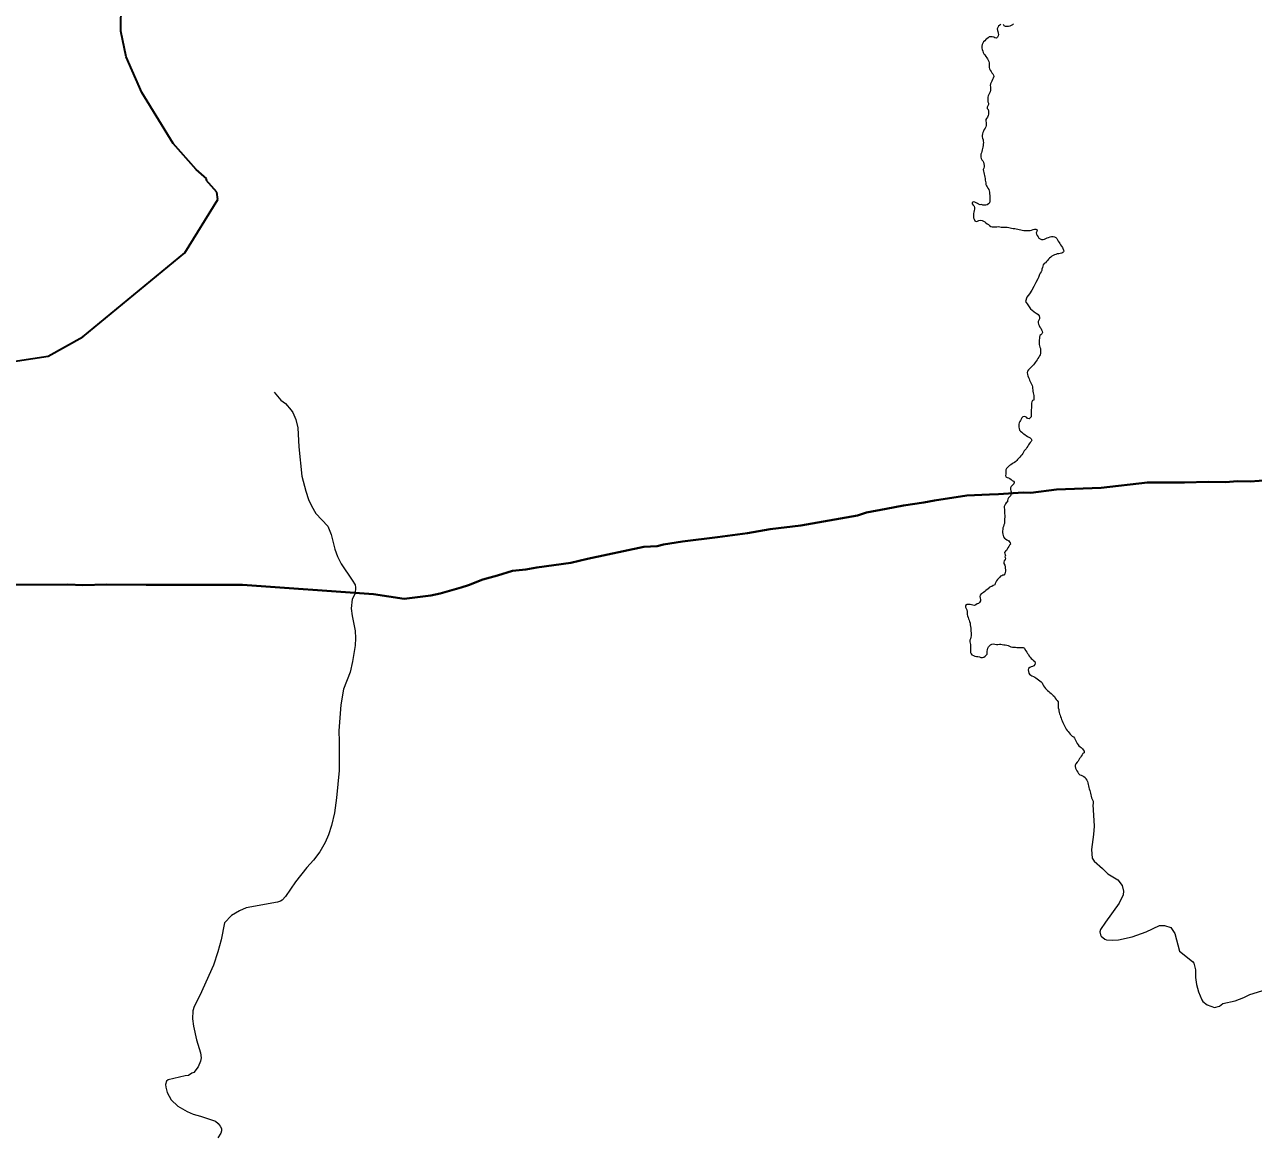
# Model space of a CAD drawing. Extents: x 553962 to 842807, y 8883888 to 9032388.
# Drawn here: x 608778 to 610929, y 8911118 to 8913066 of the extents above; entities that cross this region are included whole.
import ezdxf

# ---------------------------------------------------------------- set-up
doc = ezdxf.new("R2010")
doc.units = 0
doc.header["$LTSCALE"] = 200
doc.linetypes.add('LONG_DASH_SHORT_DASH', pattern=[9.9, 6, -1.2, 1.5, -1.2])
doc.layers.add('6', color=7, linetype='Continuous', lineweight=13)

msp = doc.modelspace()

# ---------------------------------------------------------------- linework, layer by layer
at = {"layer": '6', "linetype": 'LONG_DASH_SHORT_DASH', "lineweight": 35}
msp.add_lwpolyline([(608739.3, 8912473), (608819.6, 8912485.1), (608880, 8912519.3), (609058.8, 8912666.4), (609116.5, 8912759.3), (609114.9, 8912772.6), (609096.2, 8912793.6), (609097.3, 8912795.6), (609078.6, 8912811.8), (609038.2, 8912857.6), (608983.3, 8912946.8), (608956.3, 8913009.1), (608946.9, 8913054.2), (608947.5, 8913104.1)], dxfattribs=at)
at = {"layer": '6'}
for points in [[(610486.6, 8913066.3), (610484.7, 8913064.7), (610482.8, 8913062.8), (610481.3, 8913060.5), (610480.3, 8913058.2), (610480.7, 8913055.6), (610481.7, 8913053.3), (610482.2, 8913050.7), (610482.8, 8913048.2), (610482.2, 8913045.7), (610480.8, 8913043.5), (610478.9, 8913041.8), (610476.4, 8913042.4), (610474.2, 8913043.6), (610471.6, 8913044), (610469.1, 8913044.3), (610466.4, 8913044), (610464.5, 8913042.3), (610462.4, 8913040.8), (610460.3, 8913039.3), (610458.4, 8913037.4), (610456.6, 8913035.5), (610455.2, 8913033.2), (610454.1, 8913030.7), (610453.4, 8913027.8), (610453.2, 8913024.5), (610454.2, 8913022), (610454.9, 8913019.4), (610455.8, 8913017), (610457, 8913014.7), (610458.5, 8913012.5), (610460.3, 8913009.9), (610461.9, 8913007.7), (610463.3, 8913005.6), (610464.7, 8913003.4), (610465.7, 8913001.1), (610466.5, 8912998.6), (610466.2, 8912995.8), (610466, 8912993.3), (610466, 8912990.6), (610466.7, 8912988.2), (610468.1, 8912985.8), (610469.7, 8912983.7), (610471.1, 8912981.4), (610472.7, 8912979.4)], [(610509, 8913066.9), (610506.9, 8913065.2), (610504.8, 8913063.8), (610502.6, 8913062.7), (610500.1, 8913062.3), (610497.2, 8913062.1), (610495, 8913062.6), (610492.6, 8913063.5), (610491.2, 8913065.9)], [(610472.7, 8912979.4), (610474.1, 8912977.1), (610474.3, 8912974.6), (610473.3, 8912971.7), (610472.1, 8912969.3), (610470.7, 8912966.8), (610469.7, 8912964.4), (610468.6, 8912962), (610468.2, 8912959.3), (610468.7, 8912956.7), (610468.7, 8912954.1), (610468.7, 8912951.1), (610468.2, 8912948.2), (610466.8, 8912945.8), (610465.7, 8912943.4), (610464.4, 8912941.1), (610463.9, 8912938.6), (610463.8, 8912936), (610463.7, 8912933.4), (610464, 8912930.7), (610465.1, 8912928.2), (610465.2, 8912925.7), (610463.9, 8912923.4), (610462.9, 8912921.1), (610462.7, 8912918.6), (610464.4, 8912916.8), (610465.1, 8912914.2), (610465.1, 8912911.5), (610465, 8912908.8), (610464.4, 8912906.3), (610463.5, 8912903.5), (610461.8, 8912901.5), (610460.4, 8912899.3), (610460.5, 8912896.7), (610460.9, 8912894.1), (610461.2, 8912891.5), (610461.1, 8912889)], [(610461.1, 8912889), (610460.2, 8912886.6), (610459, 8912884.1), (610457.3, 8912881.8), (610456.1, 8912879.3), (610455.2, 8912876.8), (610454.5, 8912874.4), (610454.1, 8912871.8), (610453.8, 8912869.2), (610454.6, 8912866.6), (610455.5, 8912864), (610455.9, 8912861.6), (610456.1, 8912859), (610455.8, 8912856.5), (610455.5, 8912853.8), (610455.1, 8912851.4), (610454.6, 8912848.8), (610453.9, 8912846.3), (610453.4, 8912843.8), (610452.7, 8912841.3), (610451.9, 8912838.9), (610451.8, 8912836.3), (610451.7, 8912833.7), (610452, 8912831.1), (610453.3, 8912828.9), (610454.9, 8912826.9), (610456.1, 8912824.6), (610456.9, 8912821.9), (610457.3, 8912819.3), (610457.4, 8912816.7), (610456.8, 8912814.2), (610455.9, 8912811.8), (610456.5, 8912809.3), (610457, 8912806.7), (610457.5, 8912804.1), (610458.1, 8912801.3), (610458.6, 8912798.8), (610459, 8912796.3), (610459.4, 8912793.5), (610459.9, 8912791.1), (610460.2, 8912788.5), (610460.6, 8912785.9), (610461.6, 8912783.6), (610462.8, 8912781.4), (610464.2, 8912779.2), (610465.8, 8912777.2), (610466.5, 8912774.8), (610466.8, 8912772.2), (610467, 8912769.3), (610467.2, 8912766.7), (610467.5, 8912764), (610467.6, 8912761.4), (610467.6, 8912758.8), (610467.5, 8912756.3), (610467.1, 8912753.9), (610465.3, 8912752), (610462.9, 8912750.2), (610460.6, 8912749.4), (610457.8, 8912749.3), (610455.3, 8912749.6), (610453, 8912750.6), (610450.4, 8912750.4), (610447.8, 8912751.3), (610445.6, 8912752.5), (610443.4, 8912753.9)], [(610443.4, 8912753.9), (610441.1, 8912755), (610438.7, 8912755.7), (610436.6, 8912754.2), (610436.6, 8912751.7), (610438.3, 8912749.8), (610440, 8912747.9), (610440.5, 8912745.4), (610440.4, 8912742.7), (610440.2, 8912740), (610439.6, 8912737.5), (610438.9, 8912734.9), (610438.6, 8912732.3), (610438.6, 8912729.7), (610438.8, 8912727.2), (610439.8, 8912724.8), (610441.4, 8912722.4), (610443.5, 8912721), (610446.1, 8912721.6), (610448.4, 8912722.8), (610451.3, 8912723.1), (610453.8, 8912722.7), (610456.3, 8912721.6), (610458.5, 8912720.2), (610460.6, 8912718.7), (610462.7, 8912717), (610464.8, 8912715.6), (610466.8, 8912713.9), (610469.1, 8912712.5), (610471.6, 8912711.9), (610474.2, 8912711.9), (610476.9, 8912711.8), (610479.6, 8912711.8), (610482.2, 8912712.1), (610484.9, 8912711.5), (610487.4, 8912711), (610489.9, 8912710.8)], [(610489.9, 8912710.8), (610492.5, 8912710.9), (610495.2, 8912711.1), (610497.8, 8912711.1), (610500.5, 8912710.7), (610502.8, 8912709.7), (610505.4, 8912709.1), (610508.1, 8912708.8), (610510.9, 8912708.7), (610513.6, 8912708.4), (610516.3, 8912707.8), (610518.8, 8912707.1), (610521.4, 8912706.4), (610523.9, 8912705.7), (610526.8, 8912705.4), (610529.8, 8912705.3), (610532.6, 8912705.2), (610535.2, 8912705.2), (610537.9, 8912705.4), (610540.4, 8912706.1), (610543.1, 8912707.2), (610545.6, 8912707.8), (610548.1, 8912707.8), (610550.1, 8912706.2), (610549.6, 8912703.7), (610548.7, 8912701.3), (610549.3, 8912698.8), (610550.4, 8912696.3), (610551.8, 8912694), (610553.3, 8912691.8), (610555.4, 8912690.4), (610558, 8912689.6), (610560.6, 8912689.5), (610563.1, 8912690), (610565.4, 8912691.3), (610567.7, 8912692.3), (610570.3, 8912693.2), (610572.8, 8912693.9), (610575.6, 8912694.6), (610578.2, 8912694.7), (610580.7, 8912694.3), (610583, 8912692.9), (610584.6, 8912691), (610586, 8912688.9), (610587.2, 8912686.6), (610588.6, 8912684.5), (610589.9, 8912682.3), (610591.3, 8912680.1), (610593, 8912678.1), (610594.4, 8912675.4), (610596.4, 8912670.8)], [(610596.4, 8912670.8), (610596.7, 8912669.8), (610596.7, 8912669.2), (610596.2, 8912667.9), (610595.2, 8912666.8), (610593.2, 8912665.4), (610590.7, 8912664.7), (610588, 8912664.5), (610585.4, 8912664.6), (610583.1, 8912663.3), (610580.5, 8912662.8), (610578.3, 8912661.4), (610576.1, 8912660.1), (610573.9, 8912658.5), (610571.9, 8912656.7), (610570, 8912654.9), (610568.2, 8912652.8), (610566.5, 8912650.8), (610564.6, 8912648.9), (610562.6, 8912647.3), (610560.9, 8912645.4), (610560.2, 8912642.6), (610559.3, 8912640.2), (610558.6, 8912637.8), (610558.2, 8912635.1), (610557.1, 8912632.7), (610555.7, 8912630.5), (610554.6, 8912628), (610552.4, 8912623.1)], [(610552.4, 8912623.1), (610551.4, 8912620.9), (610547.8, 8912614.2), (610544.7, 8912607.2), (610541.2, 8912600.6), (610536.7, 8912594.4), (610532, 8912588.5), (610530, 8912581.1), (610534.2, 8912574.9), (610538.4, 8912568.3), (610544.2, 8912563.2), (610547.2, 8912561.2), (610549.8, 8912559.8), (610551.9, 8912558.4), (610554, 8912555.9), (610554.6, 8912553.2), (610554.3, 8912550.7), (610553.1, 8912548.5), (610552.2, 8912546.2), (610552.2, 8912543.7), (610552.8, 8912541.2), (610554, 8912538.7), (610555.1, 8912536.3), (610556.5, 8912534), (610558, 8912531.5), (610559, 8912529.1), (610559.4, 8912526.5), (610558.6, 8912524.2), (610556.5, 8912522.9), (610554.7, 8912521.2), (610554.1, 8912518.8), (610554.1, 8912516.3), (610554, 8912513.7), (610553.7, 8912510.7), (610553.5, 8912508.2), (610553.9, 8912505.8), (610554.4, 8912503.4), (610555.2, 8912501), (610556.1, 8912498.6), (610556.2, 8912496), (610556.2, 8912493), (610556.2, 8912490.2), (610555.4, 8912487.9), (610554.1, 8912485.7), (610553, 8912483.5), (610551.7, 8912481.1), (610550.1, 8912478.7), (610548.5, 8912476.6), (610546.9, 8912474.3), (610545.4, 8912472.3), (610543.7, 8912470.3), (610541.9, 8912468.3), (610540.2, 8912466.5), (610538.6, 8912464.7), (610536.7, 8912463.1), (610535.1, 8912461.3), (610533.5, 8912459.2), (610532.9, 8912456.7), (610533.5, 8912453.2), (610533.9, 8912450.9), (610534.8, 8912447.9), (610536, 8912445.6), (610537, 8912443.2), (610537.9, 8912440.8), (610539.3, 8912438.6), (610540.5, 8912436.4), (610541.5, 8912433.9), (610542.2, 8912431.5), (610542.3, 8912428.9), (610542.4, 8912426.3), (610542.7, 8912423.8), (610543.2, 8912421.1), (610544.1, 8912418.9), (610544.7, 8912416.2), (610544.7, 8912413.5), (610544.7, 8912410.9), (610544.2, 8912408.5), (610541.9, 8912407.6), (610540.8, 8912405.4), (610540.2, 8912403.1), (610540.1, 8912402.5), (610540.1, 8912399.6), (610540.1, 8912396.7), (610540.1, 8912394.3), (610540, 8912391.8), (610540, 8912389.2), (610540, 8912386.7), (610539.9, 8912384.2), (610539.9, 8912381.8), (610539.5, 8912379.3), (610538, 8912377.3), (610536.1, 8912375.7), (610533.5, 8912376.1), (610531.9, 8912377.9), (610529.6, 8912379), (610527.3, 8912379.6), (610524.9, 8912379.3), (610523.4, 8912377.3), (610522.3, 8912375.1), (610521.2, 8912372.9), (610519.7, 8912370.7)], [(609215.1, 8912422.5), (609227, 8912408.3), (609234.9, 8912402.6), (609244.8, 8912391), (609247.7, 8912386.6), (609253.3, 8912374.6), (609256.6, 8912360.1), (609258.3, 8912326.8), (609263.5, 8912275), (609270.4, 8912248.7), (609270.4, 8912248.7)], [(610519.7, 8912370.7), (610518.7, 8912368.5), (610518.2, 8912366.1), (610518.1, 8912363.4), (610518.1, 8912360.8), (610518.8, 8912358.4), (610519.4, 8912355.9), (610521.2, 8912353.9), (610523.2, 8912352.3), (610525.1, 8912350.6), (610527.1, 8912349.1), (610529.1, 8912347.7), (610531.2, 8912346.4), (610533.3, 8912344.8), (610535.7, 8912343.6), (610537.9, 8912342.2), (610539.6, 8912340.4), (610541, 8912338.4), (610539.6, 8912336), (610538, 8912333.9), (610536.4, 8912332.1), (610535, 8912329.9), (610533.8, 8912327.7), (610532.3, 8912325.6), (610530.8, 8912323.2), (610529.4, 8912321.2), (610527.7, 8912319.3), (610526.2, 8912317.1), (610524.9, 8912315), (610523.4, 8912312.7), (610521.8, 8912310.6), (610520.1, 8912308.6), (610518, 8912306.7), (610516.1, 8912304.6), (610514.5, 8912302.8), (610512.7, 8912300.9), (610510.5, 8912299.3), (610508.3, 8912297.9), (610506.3, 8912296.6), (610504.2, 8912295.2), (610502.1, 8912293.9), (610500.2, 8912292.1), (610498.5, 8912290.2), (610496.6, 8912288.7), (610495.3, 8912286.6), (610495.2, 8912284.2), (610495.2, 8912281.6), (610495.2, 8912278.9), (610495.1, 8912276.2), (610495.3, 8912273.8), (610497.6, 8912272.7), (610500.1, 8912272.1), (610502.5, 8912270.9), (610504.5, 8912269.4), (610506.7, 8912267.9), (610508.7, 8912266.7), (610509.8, 8912264.5), (610509.3, 8912262.1), (610507.4, 8912260.2), (610505.8, 8912258.6), (610504.5, 8912257.3), (610503.3, 8912254.8), (610503.5, 8912252.1), (610504.2, 8912249.7), (610505.5, 8912246.7)], [(609270.4, 8912248.7), (609275.3, 8912234.3), (609280.2, 8912223.2), (609288.3, 8912210), (609309.2, 8912188), (609314.9, 8912172.9), (609321, 8912147.5), (609325.7, 8912134.7), (609332.5, 8912122), (609351.8, 8912093.4), (609356.8, 8912084.8), (609357.4, 8912080.3), (609356.7, 8912070.1), (609351.6, 8912060.2), (609349.6, 8912043.7), (609351.4, 8912030.9), (609356.9, 8912004.6), (609357.4, 8911991.8), (609356.9, 8911979.1), (609352.3, 8911951.1), (609348, 8911932.2), (609336.7, 8911902.5), (609331.5, 8911874.8), (609328.2, 8911829.3), (609328.2, 8911829.3), (609329, 8911810.8), (609328.7, 8911759.8), (609324, 8911712.1), (609320.5, 8911685.7), (609315.4, 8911663.5), (609310.2, 8911647.5), (609304.3, 8911633.9), (609294.8, 8911617.4), (609284, 8911603.2), (609272.5, 8911590.4), (609252.5, 8911564.9), (609235.1, 8911539.3), (609229.2, 8911532.8), (609226.4, 8911531.1), (609220.7, 8911529.4), (609166.3, 8911519.6), (609154.3, 8911514.3), (609140.5, 8911506), (609128, 8911493.4), (609122.1, 8911463.7), (609116.8, 8911442.4), (609109, 8911419.5), (609085, 8911366.4), (609075.4, 8911347.2), (609072.7, 8911339.2), (609072.2, 8911325.1), (609073.9, 8911312.4), (609079.1, 8911288.6), (609086.3, 8911265.6), (609087.4, 8911257.2), (609086.4, 8911251.4), (609081.9, 8911241.4), (609074.4, 8911231.7), (609071, 8911230.4), (609065.2, 8911225.9), (609059.2, 8911225.7)], [(610505.5, 8912246.7), (610503.5, 8912241.1), (610501.9, 8912239.1), (610500.1, 8912237.3), (610498.8, 8912235.2), (610498.4, 8912232.7), (610498.2, 8912230.3), (610496.2, 8912228.8), (610495, 8912226.7), (610493.4, 8912224.6), (610492.6, 8912222.3), (610492.7, 8912219.8), (610493, 8912217.4), (610493, 8912214.6), (610493.3, 8912212.2), (610493.3, 8912209.2), (610493.4, 8912206.8), (610493.6, 8912206.4), (610493.6, 8912203.6), (610493, 8912200.5), (610492.9, 8912197.8), (610492.8, 8912195), (610492.8, 8912192.5), (610492.2, 8912190), (610491.2, 8912187.4), (610489.9, 8912184.6), (610489.9, 8912182), (610489.8, 8912179.4), (610489.8, 8912176.5), (610490, 8912173.9), (610490.5, 8912171.4), (610491.5, 8912168.9), (610493, 8912166.6), (610495.1, 8912165.4), (610497.3, 8912163.9), (610499.5, 8912162.7), (610499.8, 8912162.4)], [(610499.8, 8912162.4), (610501.3, 8912160.7), (610503, 8912158.8), (610503.5, 8912156.3), (610501.6, 8912154.4), (610500.4, 8912152.2), (610499, 8912150), (610497.5, 8912147.7), (610496.4, 8912145.4), (610494.6, 8912143.7), (610493.1, 8912141.6), (610493.6, 8912139.1), (610494.7, 8912136.7), (610493.6, 8912134.1), (610494.6, 8912131.7), (610494, 8912129.1), (610492.5, 8912127.1), (610492, 8912124.7), (610492.1, 8912122.4), (610493.4, 8912119.3), (610494.1, 8912116.8), (610494.3, 8912114.1), (610494.7, 8912111.5), (610494.8, 8912108.9), (610494.5, 8912106.4), (610493.5, 8912104), (610492, 8912101.9), (610490.2, 8912101.8), (610488.2, 8912101), (610486.2, 8912100.2), (610484.6, 8912098), (610482.7, 8912096.1), (610480.7, 8912094.3), (610479.3, 8912092.2), (610478.1, 8912089.9), (610477, 8912087.6), (610475.9, 8912085.2), (610473.5, 8912083.9), (610471.1, 8912082), (610468.6, 8912081.7), (610466.4, 8912080.4), (610464.5, 8912078.3), (610462.6, 8912076.7), (610460.5, 8912075.1), (610458.6, 8912073.3), (610456.6, 8912071.8), (610454.5, 8912070.2), (610452, 8912069.5), (610450.7, 8912067.2), (610450.2, 8912064.6), (610450.7, 8912061.9), (610451.3, 8912059.4), (610450.9, 8912056.9), (610449.6, 8912054.2), (610447.6, 8912052.6), (610445, 8912051.7), (610442.8, 8912050.2), (610440.6, 8912048.9), (610437.9, 8912049.2), (610435.2, 8912049.8), (610432.8, 8912050.7), (610430.2, 8912050.7), (610427.5, 8912050.5), (610424.9, 8912048.6), (610424.8, 8912045.7)], [(610424.8, 8912045.7), (610426.1, 8912043.4), (610427, 8912041), (610427.6, 8912038.5), (610427.5, 8912035.9), (610427.8, 8912033.2), (610428.3, 8912030.7), (610429.3, 8912028), (610430.3, 8912025.6), (610431.2, 8912023.1), (610432.1, 8912020.7), (610433.2, 8912017.7), (610433.2, 8912015), (610433.8, 8912012.3), (610433.9, 8912009), (610434, 8912006.4), (610434.4, 8912003.8), (610434.6, 8912001.3), (610434.6, 8911998.4), (610434.6, 8911995.9), (610434.1, 8911993.2), (610433.3, 8911990.7), (610432.7, 8911988.2), (610432.6, 8911985.5), (610432.9, 8911982.9), (610433.3, 8911980.3), (610433.7, 8911977.8), (610433.7, 8911975.2), (610433.6, 8911972.6), (610433.4, 8911969.2), (610433.4, 8911966.6), (610434.5, 8911964.3), (610436.2, 8911962.3), (610439, 8911961.4), (610441.3, 8911960.3), (610443.9, 8911959.8), (610446.6, 8911959.7), (610449.2, 8911959), (610451.8, 8911958.1), (610454.5, 8911957.9), (610457, 8911958.7), (610459.1, 8911960.1), (610460.9, 8911961.9), (610462.5, 8911963.8), (610463, 8911966.5), (610462.9, 8911969), (610463.1, 8911971.5), (610464, 8911974), (610465.1, 8911976.3), (610467, 8911978.2), (610468.8, 8911980.1), (610471.2, 8911981.3), (610473.7, 8911981.8), (610476.4, 8911981.1), (610478.9, 8911980.7), (610481.6, 8911980.8), (610484.1, 8911981.3), (610486.8, 8911981.3), (610489.2, 8911980.5), (610491.8, 8911980), (610494.3, 8911979.8), (610496.9, 8911979.6), (610499.3, 8911979.1), (610502.1, 8911977.9), (610504.4, 8911976.6), (610507.1, 8911976.2), (610509.6, 8911976), (610512.2, 8911975.8), (610514.9, 8911975.5), (610517.5, 8911975.5), (610520.2, 8911975.4), (610523, 8911975.4), (610525.7, 8911975.3), (610528.1, 8911974.3), (610528.9, 8911971.6), (610530.4, 8911969.4), (610531.9, 8911967.1), (610533.3, 8911964.8), (610534.9, 8911962.8), (610536.5, 8911960.4), (610538.2, 8911958.4), (610539.8, 8911956.2), (610541.8, 8911954.5), (610544, 8911952.5), (610545.9, 8911950.6), (610546.5, 8911948), (610546.1, 8911945.5), (610544.3, 8911943.4), (610542.1, 8911942.2), (610539.5, 8911941.5), (610537.3, 8911940.3), (610535, 8911938.7), (610534.6, 8911936), (610534.8, 8911933.2), (610535.5, 8911930.7), (610536.7, 8911928.5), (610538.9, 8911927.2), (610541.2, 8911926), (610543.6, 8911924.7), (610546, 8911923.3), (610548.2, 8911922)], [(610548.2, 8911922), (610550.3, 8911920.3), (610552.8, 8911918.7), (610554.8, 8911917), (610557, 8911915.2), (610558.9, 8911913.2), (610560.3, 8911910.8), (610561.6, 8911908), (610563.1, 8911905.8), (610564.8, 8911903.7), (610566.5, 8911901.8), (610568.5, 8911900), (610570.6, 8911898.1), (610572.5, 8911896.4), (610574.7, 8911894.8), (610576.7, 8911893.2), (610578.5, 8911891.4), (610580.3, 8911889.4), (610582, 8911886.8), (610583.5, 8911884.6), (610585.4, 8911882.4), (610586.8, 8911880.2), (610587.1, 8911877.6), (610587.1, 8911875), (610587, 8911872.1), (610587.1, 8911869.5), (610588, 8911867.1), (610588.4, 8911864.5), (610588.8, 8911861.8), (610589.5, 8911859.3), (610590.5, 8911856.8), (610591.2, 8911854.3), (610592, 8911851.8), (610592.9, 8911849.2), (610594.1, 8911847), (610595.3, 8911844.1), (610596.3, 8911841.7), (610597.2, 8911839.1), (610598.4, 8911836.8), (610599.6, 8911834.5), (610601.2, 8911832.4), (610603, 8911830.2), (610604.6, 8911828.1), (610606.2, 8911825.9), (610607.8, 8911823.8), (610609.5, 8911821.9), (610611.7, 8911820.3), (610613.8, 8911818.7), (610615.3, 8911816.6), (610616.7, 8911814.3), (610617.8, 8911812), (610619.1, 8911809.7), (610620.4, 8911807.4), (610621.8, 8911805.2), (610623.2, 8911803.2), (610625.3, 8911801.7), (610627.4, 8911800.1), (610629.4, 8911798), (610631, 8911796.1), (610632.5, 8911793.7), (610632.2, 8911791.2), (610630.1, 8911789.7), (610628.8, 8911787.2), (610627.2, 8911785.1), (610625.8, 8911783), (610624.3, 8911780.8), (610622.9, 8911778.7), (610621.8, 8911776.5), (610620.2, 8911774.4), (610618.1, 8911772), (610617, 8911769.6), (610616.8, 8911767), (610617.6, 8911764.3), (610618.6, 8911761.8), (610619.8, 8911759.6), (610621.3, 8911757.3), (610622.8, 8911754.9), (610624.9, 8911752.5), (610627.3, 8911751.6), (610629.8, 8911750.8), (610632, 8911749.3), (610634, 8911747.5), (610635.6, 8911745.6), (610637, 8911743.2), (610638.2, 8911740.9), (610638.8, 8911738.4), (610639.4, 8911735.8), (610639.9, 8911733), (610640.8, 8911730.4), (610641.5, 8911727.9), (610642.3, 8911725.2), (610642.9, 8911722.7), (610643.6, 8911720.3), (610644.4, 8911717.4), (610645, 8911714.9), (610645.6, 8911712), (610646.7, 8911709.6), (610648, 8911706.6), (610648.2, 8911704), (610648.5, 8911701.4), (610648.8, 8911700.5)], [(610647.4, 8911700.5), (610649.7, 8911662.7), (610649, 8911648.2), (610645.3, 8911621.8), (610646.2, 8911606.8), (610649.7, 8911601.2), (610664.6, 8911588.4), (610674.1, 8911578.9), (610691.2, 8911568.4), (610698.8, 8911558.7), (610701.2, 8911548.9), (610701, 8911542.3), (610693.7, 8911527.8), (610669.6, 8911494.8), (610661.2, 8911482), (610660.1, 8911477.4), (610661.1, 8911472.6), (610662.3, 8911470.2), (610668.9, 8911464.8), (610671.7, 8911463.5), (610682.3, 8911463), (610692.6, 8911463.8), (610716.3, 8911468.8), (610740.9, 8911477.5), (610764.2, 8911488.8), (610773.2, 8911489), (610784, 8911485.5), (610790.9, 8911475), (610799.1, 8911443.8), (610822, 8911425.9), (610824.6, 8911422.7), (610827.5, 8911411.4), (610827.4, 8911397.5), (610829.1, 8911385.6), (610832.8, 8911372.8), (610838.2, 8911358.7), (610840.4, 8911355.7), (610847.6, 8911349.6), (610860.7, 8911345.2), (610869.2, 8911347.6), (610875, 8911352.1), (610896.6, 8911356.6), (610911.8, 8911362.5), (610922.6, 8911368.1), (610958.8, 8911378.9)], [(609059.2, 8911225.7), (609029.5, 8911218.3), (609026.9, 8911216.4), (609024.7, 8911210.5), (609025.4, 8911205.7), (609028.1, 8911196.4), (609034.9, 8911183.6), (609046.8, 8911172.7), (609063.1, 8911163.4), (609073.5, 8911158.6), (609086.2, 8911155.1), (609112.2, 8911146.1), (609117.1, 8911141.9), (609120.7, 8911137.4), (609122.7, 8911133.2), (609123.1, 8911129.6), (609121.8, 8911125.4), (609116.3, 8911116.8)]]:
    msp.add_lwpolyline(points, dxfattribs=at)
at = {"layer": '6', "lineweight": 40}
for points in [[(610466.9, 8912242.9), (610482.4, 8912243.5), (610525.8, 8912246.8), (610539.3, 8912246.3), (610584, 8912251.7), (610662.1, 8912254.7), (610743.1, 8912264.2), (610786.1, 8912264.2)], [(610786.1, 8912264.2), (610808.2, 8912264.2), (610849.7, 8912265.4), (610879.2, 8912265), (610901.3, 8912266.3), (610922.7, 8912266), (610954.4, 8912268.5), (610970.6, 8912268.9), (610994.9, 8912267.6), (611015.5, 8912267.9), (611066.4, 8912263.8), (611086.2, 8912263.8), (611106.9, 8912265.3), (611127.5, 8912265.4), (611159.2, 8912268), (611319, 8912272.7)], [(610285.8, 8912217.9), (610316.6, 8912223.6), (610352, 8912229.1), (610370.3, 8912232.9), (610427.3, 8912241.3), (610466.9, 8912242.9)], [(609990.7, 8912168.6), (610043.3, 8912175.2), (610082.8, 8912182.6), (610136.9, 8912188.6), (610235.9, 8912206.1), (610251.8, 8912211.7), (610285.8, 8912217.9)], [(609159.5, 8912084.9), (609389.2, 8912068.4), (609442.6, 8912060.8), (609489.3, 8912066.3), (609505.8, 8912070.1), (609542.1, 8912080.2), (609555, 8912084.5), (609580, 8912094.5), (609605.8, 8912101.1), (609632.4, 8912109.7), (609655.7, 8912112.1), (609674.7, 8912115.4), (609734.5, 8912123.6), (609763.1, 8912130.6), (609862, 8912151.3), (609885.1, 8912153), (609896.3, 8912155.7), (609929.8, 8912160.9), (609990.7, 8912168.6)], [(608046.5, 8912030.3), (608104.6, 8912033.5), (608115.8, 8912035.7), (608131.7, 8912040.1), (608189.1, 8912063.1), (608231, 8912075.3), (608246.4, 8912077.2), (608296.7, 8912085.9), (608343.5, 8912083.2), (608370.2, 8912084), (608394.4, 8912083.7), (608472.6, 8912088.7), (608512.2, 8912088.3), (608594.2, 8912085), (608621.4, 8912085.3), (608678.1, 8912084.6), (608696.2, 8912086.1), (608762.8, 8912084.9), (608854.3, 8912085.7), (608880.1, 8912084.5), (608921.7, 8912085.7), (608991, 8912084.9), (609098.7, 8912084.9), (609159.5, 8912084.9)]]:
    msp.add_lwpolyline(points, dxfattribs=at)

doc.saveas('drawing.dxf')
